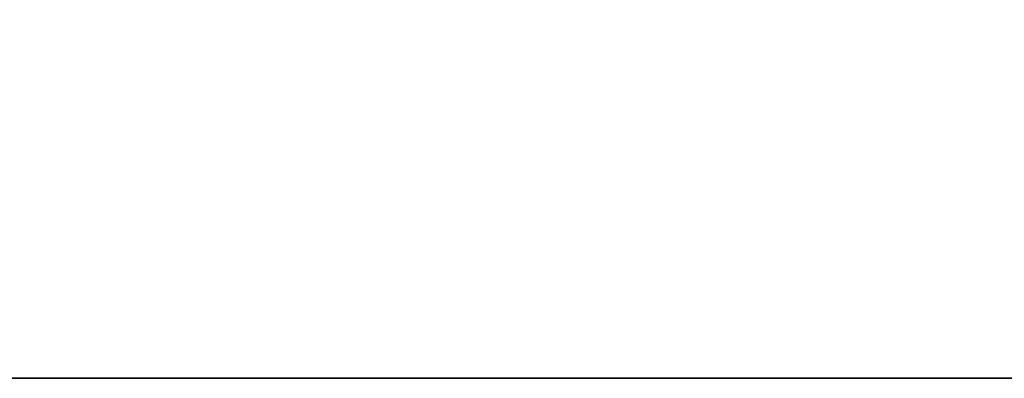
# Model space of a CAD drawing. Header units: millimetres. Extents: x -150 to 150, y -85 to 1149.
# Tile 1004 of 1056: x -42.373 to -41.274, y 1007.9 to 1008.3. Entities that reach past the tile are written whole.
import ezdxf

# ---------------------------------------------------------------- set-up
doc = ezdxf.new("R2010")
doc.units = ezdxf.units.MM
doc.header["$LTSCALE"] = 21.359881
doc.layers.add('9022', color=7, linetype='CONTINUOUS')
doc.layers.add('9025', color=7, linetype='CONTINUOUS')

msp = doc.modelspace()

# ---------------------------------------------------------------- linework, layer by layer
at = {"layer": '9022', "linetype": 'CONTINUOUS'}
for points in [[(-46.5874, 1007.9, 157.1845), (-35.203, 1007.9, 153.9632), (-46.4694, 1007.9, 442.8539), (-46.5874, 1007.9, 157.1845)], [(-46.4694, 1007.9, 442.8539), (-35.203, 1007.9, 153.9632), (-35.1174, 1007.9, 446.0578), (-46.4694, 1007.9, 442.8539)]]:
    msp.add_3dface(points, dxfattribs=at)
at = {"layer": '9025', "linetype": 'CONTINUOUS'}
for points in [[(-35.203, 1007.9, 153.9632), (-46.5874, 1007.9, 157.1845), (-46.4694, 1009.4, 157.1461), (-35.203, 1007.9, 153.9632)], [(-46.4694, 1007.9, 442.8539), (-35.203, 1009.4, 446.0368), (-46.5874, 1009.4, 442.8155), (-46.4694, 1007.9, 442.8539)], [(-35.203, 1007.9, 153.9632), (-46.4694, 1009.4, 157.1461), (-35.1174, 1009.4, 153.9422), (-35.203, 1007.9, 153.9632)], [(-46.4694, 1007.9, 442.8539), (-35.1174, 1007.9, 446.0578), (-35.203, 1009.4, 446.0368), (-46.4694, 1007.9, 442.8539)]]:
    msp.add_3dface(points, dxfattribs=at)

doc.saveas('drawing.dxf')
